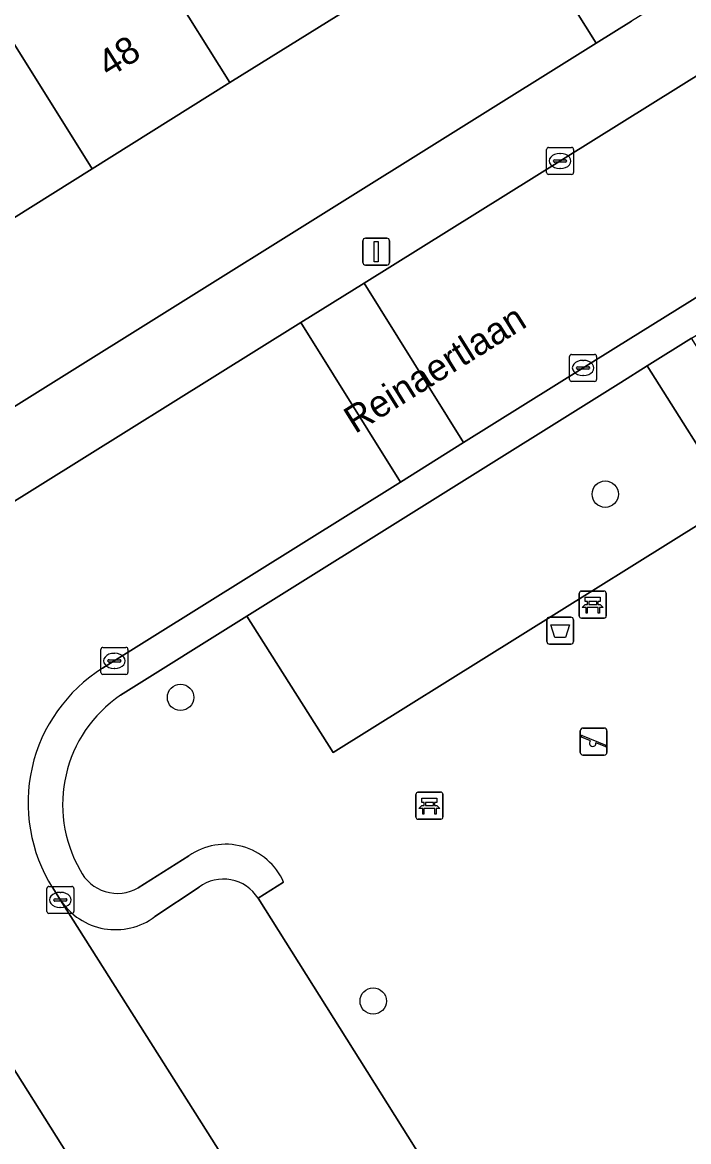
# Model space of a CAD drawing. Extents: x 160077 to 160948, y 386481 to 387498.
# Drawn here: x 160232 to 160256.7, y 387207.03 to 387248.54 of the extents above; entities that cross this region are included whole.
import ezdxf

# ---------------------------------------------------------------- set-up
doc = ezdxf.new("R2010")
doc.units = 0
for name, color, linetype in [('IMGEO_Afvalbak', 7, 'Continuous'), ('IMGEO_Bank', 7, 'Continuous'), ('IMGEO_Boom', 7, 'Continuous'), ('IMGEO_Erf', 7, 'Continuous'), ('IMGEO_Groenvoorziening', 7, 'Continuous'), ('IMGEO_Kolk', 7, 'Continuous'), ('IMGEO_Lichtmast', 7, 'Continuous'), ('IMGEO_Openbare_ruimte_label', 7, 'Continuous'), ('IMGEO_Pand', 7, 'Continuous'), ('IMGEO_Pand_nummerreeks', 7, 'Continuous'), ('IMGEO_Parkeervlak_open', 7, 'Continuous'), ('IMGEO_Rijbaan_lokaal_open', 7, 'Continuous'), ('IMGEO_Speelvoorziening', 7, 'Continuous'), ('IMGEO_Voetpad_open', 7, 'Continuous')]:
    doc.layers.add(name, color=color, linetype=linetype)

msp = doc.modelspace()

# ---------------------------------------------------------------- linework, layer by layer
at = {"layer": 'IMGEO_Afvalbak'}
for p, q in [((160251.443, 387225.581), (160251.443, 387226.381)), ((160251.443, 387226.381), (160251.443, 387225.581)), ((160251.543, 387226.481), (160252.333, 387226.481)), ((160252.333, 387226.481), (160251.543, 387226.481)), ((160252.433, 387226.381), (160252.433, 387225.581)), ((160252.433, 387225.581), (160252.433, 387226.381)), ((160252.333, 387225.481), (160251.543, 387225.481)), ((160251.543, 387225.481), (160252.333, 387225.481))]:
    msp.add_line(p, q, dxfattribs=at)
msp.add_lwpolyline([(160251.586, 387226.195), (160252.29, 387226.195), (160252.141, 387225.725), (160251.735, 387225.725), (160251.586, 387226.195)], dxfattribs=at)
for centre, start, end in [((160251.543, 387226.381), 90, 180), ((160251.543, 387226.381), 90, 180), ((160252.333, 387226.381), 0, 90), ((160252.333, 387226.381), 360, 90), ((160251.543, 387225.581), 180, 270), ((160251.543, 387225.581), 180, 270), ((160252.333, 387225.581), 270, 0), ((160252.333, 387225.581), 270, 0)]:
    msp.add_arc(centre, 0.1, start, end, dxfattribs=at)
at = {"layer": 'IMGEO_Bank'}
for p, q in [((160252.645, 387226.522), (160252.645, 387227.363)), ((160252.645, 387227.363), (160252.645, 387226.522)), ((160252.72, 387227.447), (160253.561, 387227.447)), ((160253.561, 387227.447), (160252.72, 387227.447)), ((160252.954, 387226.953), (160252.954, 387227.059)), ((160252.998, 387227.059), (160252.998, 387226.953)), ((160253.286, 387227.065), (160253.004, 387227.065)), ((160253.292, 387226.953), (160253.292, 387227.059)), ((160253.336, 387227.059), (160253.336, 387226.953)), ((160253.645, 387227.372), (160253.645, 387226.531)), ((160253.645, 387226.531), (160253.645, 387227.372)), ((160253.342, 387226.845), (160252.949, 387226.845)), ((160253.004, 387226.947), (160253.286, 387226.947)), ((160253.57, 387226.447), (160252.729, 387226.447)), ((160252.729, 387226.447), (160253.57, 387226.447)), ((160246.589, 387219.066), (160246.589, 387219.907)), ((160246.589, 387219.907), (160246.589, 387219.066)), ((160246.664, 387219.991), (160247.505, 387219.991)), ((160247.505, 387219.991), (160246.664, 387219.991)), ((160246.898, 387219.497), (160246.898, 387219.603)), ((160246.942, 387219.603), (160246.942, 387219.497)), ((160247.23, 387219.609), (160246.948, 387219.609)), ((160247.236, 387219.497), (160247.236, 387219.603)), ((160247.28, 387219.603), (160247.28, 387219.497)), ((160247.589, 387219.916), (160247.589, 387219.075)), ((160247.589, 387219.075), (160247.589, 387219.916)), ((160247.286, 387219.389), (160246.893, 387219.389)), ((160246.948, 387219.491), (160247.23, 387219.491)), ((160247.514, 387218.991), (160246.673, 387218.991)), ((160246.673, 387218.991), (160247.514, 387218.991))]:
    msp.add_line(p, q, dxfattribs=at)
for points in [[(160252.948, 387227.065), (160252.862, 387227.065), (160252.862, 387227.226), (160253.425, 387227.226), (160253.425, 387227.065), (160253.342, 387227.065)], [(160252.892, 387226.845), (160252.75, 387226.845), (160252.862, 387226.947), (160252.948, 387226.947)], [(160252.942, 387226.838), (160252.942, 387226.631), (160252.899, 387226.631), (160252.899, 387226.838)], [(160253.342, 387226.947), (160253.425, 387226.947), (160253.537, 387226.845), (160253.398, 387226.845)], [(160253.392, 387226.838), (160253.392, 387226.631), (160253.348, 387226.631), (160253.348, 387226.838)], [(160246.892, 387219.609), (160246.806, 387219.609), (160246.806, 387219.77), (160247.369, 387219.77), (160247.369, 387219.609), (160247.286, 387219.609)], [(160246.836, 387219.389), (160246.694, 387219.389), (160246.806, 387219.491), (160246.892, 387219.491)], [(160246.886, 387219.382), (160246.886, 387219.175), (160246.843, 387219.175), (160246.843, 387219.382)], [(160247.286, 387219.491), (160247.369, 387219.491), (160247.481, 387219.389), (160247.342, 387219.389)], [(160247.336, 387219.382), (160247.336, 387219.175), (160247.292, 387219.175), (160247.292, 387219.382)]]:
    msp.add_lwpolyline(points, dxfattribs=at)
for centre, radius, start, end in [((160252.723, 387227.369), 0.0779, 92.4484, 184.2845), ((160252.723, 387227.369), 0.0779, 92.4484, 184.2845), ((160252.947, 387227.058), 0.00671, 2.8957, 87.1043), ((160253.004, 387227.058), 0.00671, 92.8957, 177.1043), ((160253.286, 387227.058), 0.00671, 2.8957, 87.1043), ((160253.343, 387227.058), 0.00671, 92.8957, 177.1043), ((160253.567, 387227.369), 0.0779, 2.4484, 94.2845), ((160253.567, 387227.369), 0.0779, 2.4484, 94.2845), ((160252.892, 387226.838), 0.00671, 2.8957, 87.1043), ((160252.949, 387226.838), 0.00671, 92.8957, 177.1043), ((160252.947, 387226.954), 0.00671, 272.8957, 357.1043), ((160253.004, 387226.954), 0.00671, 182.8957, 267.1043), ((160253.286, 387226.954), 0.00671, 272.8957, 357.1043), ((160253.343, 387226.954), 0.00671, 182.8957, 267.1043), ((160253.341, 387226.838), 0.00671, 2.8957, 87.1043), ((160253.398, 387226.838), 0.00671, 92.8957, 177.1043), ((160252.723, 387226.525), 0.0779, 182.4484, 274.2845), ((160252.723, 387226.525), 0.0779, 182.4484, 274.2845), ((160253.567, 387226.525), 0.0779, 272.4484, 4.2845), ((160253.567, 387226.525), 0.0779, 272.4484, 4.2845), ((160246.667, 387219.913), 0.0779, 92.4484, 184.2845), ((160246.667, 387219.913), 0.0779, 92.4484, 184.2845), ((160246.891, 387219.602), 0.00671, 2.8957, 87.1043), ((160246.948, 387219.602), 0.00671, 92.8957, 177.1043), ((160247.23, 387219.602), 0.00671, 2.8957, 87.1043), ((160247.287, 387219.602), 0.00671, 92.8957, 177.1043), ((160247.511, 387219.913), 0.0779, 2.4484, 94.2845), ((160247.511, 387219.913), 0.0779, 2.4484, 94.2845), ((160246.836, 387219.382), 0.00671, 2.8957, 87.1043), ((160246.893, 387219.382), 0.00671, 92.8957, 177.1043), ((160246.891, 387219.498), 0.00671, 272.8957, 357.1043), ((160246.948, 387219.498), 0.00671, 182.8957, 267.1043), ((160247.23, 387219.498), 0.00671, 272.8957, 357.1043), ((160247.287, 387219.498), 0.00671, 182.8957, 267.1043), ((160247.285, 387219.382), 0.00671, 2.8957, 87.1043), ((160247.342, 387219.382), 0.00671, 92.8957, 177.1043), ((160246.667, 387219.069), 0.0779, 182.4484, 274.2845), ((160246.667, 387219.069), 0.0779, 182.4484, 274.2845), ((160247.511, 387219.069), 0.0779, 272.4484, 4.2845), ((160247.511, 387219.069), 0.0779, 272.4484, 4.2845)]:
    msp.add_arc(centre, radius, start, end, dxfattribs=at)
at = {"layer": 'IMGEO_Boom'}
for centre in [(160253.61, 387231.042), (160237.862, 387223.507), (160245.006, 387212.246)]:
    msp.add_circle(centre, 0.489, dxfattribs=at)
at = {"layer": 'IMGEO_Erf'}
msp.add_lwpolyline([(160253.275, 387247.762), (160250.114, 387252.824), (160245.599, 387250), (160244.804, 387249.503), (160239.691, 387246.305), (160234.579, 387243.107), (160229.466, 387239.91), (160224.355, 387236.713), (160219.242, 387233.515), (160214.129, 387230.317), (160209.017, 387227.119), (160203.904, 387223.922), (160198.595, 387220.601), (160201.816, 387215.631)], close=True, dxfattribs=at)
at = {"layer": 'IMGEO_Groenvoorziening'}
msp.add_lwpolyline([(160257.391, 387230.112), (160258.363, 387230.727), (160255.158, 387235.797), (160254.182, 387235.188), (160240.322, 387226.518), (160243.518, 387221.46)], close=True, dxfattribs=at)
at = {"layer": 'IMGEO_Kolk'}
for p, q in [((160251.435, 387242.972), (160251.435, 387243.824)), ((160251.51, 387243.898), (160252.362, 387243.898)), ((160251.923, 387243.678), (160251.948, 387243.678)), ((160252.436, 387243.824), (160252.436, 387242.972)), ((160251.694, 387243.392), (160251.694, 387243.404)), ((160252.132, 387243.355), (160251.734, 387243.355)), ((160251.737, 387243.441), (160252.135, 387243.441)), ((160252.178, 387243.404), (160252.178, 387243.392)), ((160252.362, 387242.898), (160251.51, 387242.898)), ((160251.946, 387243.118), (160251.921, 387243.118)), ((160252.364, 387236.224), (160253.216, 387236.224)), ((160252.289, 387235.298), (160252.289, 387236.15)), ((160252.777, 387236.004), (160252.802, 387236.004)), ((160253.29, 387236.15), (160253.29, 387235.298)), ((160252.548, 387235.718), (160252.548, 387235.73)), ((160252.986, 387235.681), (160252.588, 387235.681)), ((160252.591, 387235.767), (160252.989, 387235.767)), ((160252.8, 387235.444), (160252.775, 387235.444)), ((160253.032, 387235.73), (160253.032, 387235.718)), ((160253.216, 387235.224), (160252.364, 387235.224)), ((160234.909, 387224.434), (160234.909, 387225.286)), ((160234.984, 387225.36), (160235.836, 387225.36)), ((160235.397, 387225.14), (160235.422, 387225.14)), ((160235.91, 387225.286), (160235.91, 387224.434)), ((160235.168, 387224.854), (160235.168, 387224.866)), ((160235.606, 387224.817), (160235.208, 387224.817)), ((160235.211, 387224.903), (160235.609, 387224.903)), ((160235.42, 387224.58), (160235.395, 387224.58)), ((160235.652, 387224.866), (160235.652, 387224.854)), ((160235.836, 387224.36), (160234.984, 387224.36)), ((160232.904, 387215.57), (160232.904, 387216.422)), ((160232.979, 387216.496), (160233.831, 387216.496)), ((160233.392, 387216.276), (160233.417, 387216.276)), ((160233.905, 387216.422), (160233.905, 387215.57)), ((160233.163, 387215.99), (160233.163, 387216.002)), ((160233.601, 387215.953), (160233.203, 387215.953)), ((160233.206, 387216.039), (160233.604, 387216.039)), ((160233.647, 387216.002), (160233.647, 387215.99)), ((160233.831, 387215.496), (160232.979, 387215.496)), ((160233.415, 387215.716), (160233.39, 387215.716))]:
    msp.add_line(p, q, dxfattribs=at)
for points in [[(160251.435, 387242.972), (160251.435, 387243.824)], [(160251.51, 387243.898), (160252.362, 387243.898)], [(160252.436, 387243.824), (160252.436, 387242.972)], [(160252.362, 387242.898), (160251.51, 387242.898)], [(160252.364, 387236.224), (160253.216, 387236.224)], [(160252.289, 387235.298), (160252.289, 387236.15)], [(160253.29, 387236.15), (160253.29, 387235.298)], [(160253.216, 387235.224), (160252.364, 387235.224)], [(160234.909, 387224.434), (160234.909, 387225.286)], [(160234.984, 387225.36), (160235.836, 387225.36)], [(160235.91, 387225.286), (160235.91, 387224.434)], [(160235.836, 387224.36), (160234.984, 387224.36)], [(160232.904, 387215.57), (160232.904, 387216.422)], [(160232.979, 387216.496), (160233.831, 387216.496)], [(160233.905, 387216.422), (160233.905, 387215.57)], [(160233.831, 387215.496), (160232.979, 387215.496)]]:
    msp.add_lwpolyline(points, dxfattribs=at)
for centre, radius, start, end in [((160251.512, 387243.822), 0.0765, 91.552, 178.448), ((160251.512, 387243.822), 0.0765, 91.552, 178.448), ((160252.36, 387243.822), 0.0765, 1.552, 88.448), ((160252.36, 387243.822), 0.0765, 1.552, 88.448), ((160251.734, 387243.401), 0.0403, 85.8775, 175.7526), ((160251.731, 387243.391), 0.0366, 178.938, 274.7102), ((160252.135, 387243.398), 0.043, 264.8664, 352.4533), ((160252.139, 387243.403), 0.0386, 1.7309, 96.639), ((160251.512, 387242.974), 0.0765, 181.552, 268.448), ((160251.512, 387242.974), 0.0765, 181.552, 268.448), ((160252.36, 387242.974), 0.0765, 271.552, 358.448), ((160252.36, 387242.974), 0.0765, 271.552, 358.448), ((160252.366, 387236.148), 0.0765, 91.552, 178.448), ((160252.366, 387236.148), 0.0765, 91.552, 178.448), ((160253.214, 387236.148), 0.0765, 1.552, 88.448), ((160253.214, 387236.148), 0.0765, 1.552, 88.448), ((160252.588, 387235.727), 0.0403, 85.8775, 175.7526), ((160252.585, 387235.717), 0.0366, 178.938, 274.7102), ((160252.989, 387235.724), 0.043, 264.8664, 352.4533), ((160252.993, 387235.729), 0.0386, 1.7309, 96.639), ((160252.366, 387235.3), 0.0765, 181.552, 268.448), ((160252.366, 387235.3), 0.0765, 181.552, 268.448), ((160253.214, 387235.3), 0.0765, 271.552, 358.448), ((160253.214, 387235.3), 0.0765, 271.552, 358.448), ((160234.986, 387225.284), 0.0765, 91.552, 178.448), ((160234.986, 387225.284), 0.0765, 91.552, 178.448), ((160235.834, 387225.284), 0.0765, 1.552, 88.448), ((160235.834, 387225.284), 0.0765, 1.552, 88.448), ((160235.208, 387224.863), 0.0403, 85.8775, 175.7526), ((160235.205, 387224.853), 0.0366, 178.938, 274.7102), ((160235.609, 387224.86), 0.043, 264.8664, 352.4533), ((160235.613, 387224.865), 0.0386, 1.7309, 96.639), ((160234.986, 387224.436), 0.0765, 181.552, 268.448), ((160234.986, 387224.436), 0.0765, 181.552, 268.448), ((160235.834, 387224.436), 0.0765, 271.552, 358.448), ((160235.834, 387224.436), 0.0765, 271.552, 358.448), ((160232.981, 387216.42), 0.0765, 91.552, 178.448), ((160232.981, 387216.42), 0.0765, 91.552, 178.448), ((160233.829, 387216.42), 0.0765, 1.552, 88.448), ((160233.829, 387216.42), 0.0765, 1.552, 88.448), ((160233.203, 387215.999), 0.0403, 85.8775, 175.7526), ((160233.2, 387215.989), 0.0366, 178.938, 274.7102), ((160233.604, 387215.996), 0.043, 264.8664, 352.4533), ((160233.608, 387216.001), 0.0386, 1.7309, 96.639), ((160232.981, 387215.572), 0.0765, 181.552, 268.448), ((160232.981, 387215.572), 0.0765, 181.552, 268.448), ((160233.829, 387215.572), 0.0765, 271.552, 358.448), ((160233.829, 387215.572), 0.0765, 271.552, 358.448)]:
    msp.add_arc(centre, radius, start, end, dxfattribs=at)
for centre, major_axis, ratio, start_param, end_param in [((160251.922, 387243.398), (-0.387, 0.002), 0.722429, 4.712389, 7.853982), ((160251.947, 387243.398), (-0.39, 0.002), 0.717154, 1.570796, 4.712389), ((160252.776, 387235.724), (-0.387, 0.002), 0.722429, 4.712389, 7.853982), ((160252.801, 387235.724), (-0.39, 0.002), 0.717154, 1.570796, 4.712389), ((160235.396, 387224.86), (-0.387, 0.002), 0.722429, 4.712389, 7.853982), ((160235.421, 387224.86), (-0.39, 0.002), 0.717154, 1.570796, 4.712389), ((160233.391, 387215.996), (-0.387, 0.002), 0.722429, 4.712389, 7.853982), ((160233.416, 387215.996), (-0.39, 0.002), 0.717154, 1.570796, 4.712389)]:
    msp.add_ellipse(centre, major_axis=major_axis, ratio=ratio, start_param=start_param, end_param=end_param, dxfattribs=at)
at = {"layer": 'IMGEO_Lichtmast'}
for p, q in [((160244.62, 387239.636), (160244.62, 387240.436)), ((160244.62, 387240.436), (160244.62, 387239.636)), ((160244.72, 387240.536), (160245.51, 387240.536)), ((160245.51, 387240.536), (160244.72, 387240.536)), ((160245.61, 387240.436), (160245.61, 387239.636)), ((160245.61, 387239.636), (160245.61, 387240.436)), ((160245.51, 387239.536), (160244.72, 387239.536)), ((160244.72, 387239.536), (160245.51, 387239.536))]:
    msp.add_line(p, q, dxfattribs=at)
msp.add_lwpolyline([(160245.04, 387240.411), (160245.19, 387240.411), (160245.19, 387239.661), (160245.04, 387239.661), (160245.04, 387240.411)], dxfattribs=at)
for centre, start, end in [((160244.72, 387240.436), 90, 180), ((160244.72, 387240.436), 90, 180), ((160245.51, 387240.436), 0, 90), ((160245.51, 387240.436), 360, 90), ((160244.72, 387239.636), 180, 270), ((160244.72, 387239.636), 180, 270), ((160245.51, 387239.636), 270, 0), ((160245.51, 387239.636), 270, 0)]:
    msp.add_arc(centre, 0.1, start, end, dxfattribs=at)
at = {"layer": 'IMGEO_Pand'}
for points in [[(160237.38, 387250), (160239.691, 387246.305), (160244.804, 387249.503), (160244.493, 387250), (160240.154, 387256.936), (160235.042, 387253.739)], [(160235.042, 387253.739), (160229.929, 387250.541), (160230.268, 387250), (160234.579, 387243.107), (160239.691, 387246.305), (160237.38, 387250)], [(160230.268, 387250), (160229.929, 387250.541), (160229.064, 387250), (160224.817, 387247.344), (160229.466, 387239.91), (160234.579, 387243.107)]]:
    msp.add_lwpolyline(points, close=True, dxfattribs=at)
at = {"layer": 'IMGEO_Parkeervlak_open'}
for points in [[(160238.546, 387216.472), (160236.91, 387215.376)], [(160250.335, 387180.106), (160227.566, 387216.245)], [(160233.409, 387215.988), (160250.479, 387189.032), (160269.264, 387159.297)], [(160256.59, 387190.849), (160249.845, 387201.573), (160240.736, 387216.058)]]:
    msp.add_lwpolyline(points, dxfattribs=at)
for centre, radius, start, end in [((160239.45, 387215.253), 1.517, 32.0346, 126.5555), ((160235.449, 387217.34), 2.448, 213.5345, 306.6344)]:
    msp.add_arc(centre, radius, start, end, dxfattribs=at)
at = {"layer": 'IMGEO_Rijbaan_lokaal_open'}
for points in [[(160274.649, 387257.656), (160274.213, 387257.296), (160273.747, 387256.976), (160262.537, 387250), (160259.479, 387248.097), (160244.666, 387238.867), (160248.353, 387232.952), (160254.007, 387236.487), (160272.141, 387247.754)], [(160234.972, 387224.586), (160246.012, 387231.489), (160242.323, 387237.407), (160231.101, 387230.415), (160230.944, 387230.31), (160230.858, 387230.252)], [(160269.955, 387158.204), (160269.264, 387159.297), (160250.479, 387189.032), (160233.409, 387215.988), (160233.119, 387216.445)], [(160227.566, 387216.245), (160250.335, 387180.106), (160272.691, 387144.583), (160281.95, 387150.406), (160278.216, 387156.343)]]:
    msp.add_lwpolyline(points, dxfattribs=at)
msp.add_lwpolyline([(160244.666, 387238.867), (160242.323, 387237.407), (160246.012, 387231.489), (160248.353, 387232.952)], close=True, dxfattribs=at)
msp.add_arc((160238.094, 387219.594), 5.888, 122.0211, 212.3333, dxfattribs=at)
at = {"layer": 'IMGEO_Speelvoorziening'}
for p, q in [((160252.684, 387221.468), (160252.684, 387222.268)), ((160252.684, 387222.268), (160252.684, 387221.468)), ((160252.753, 387222.093), (160253.629, 387221.74)), ((160252.784, 387222.368), (160253.574, 387222.368)), ((160253.574, 387222.368), (160252.784, 387222.368)), ((160253.674, 387222.268), (160253.674, 387221.468)), ((160253.674, 387221.468), (160253.674, 387222.268)), ((160253.067, 387221.896), (160252.728, 387222.033)), ((160253.605, 387221.68), (160253.265, 387221.817)), ((160253.574, 387221.368), (160252.784, 387221.368)), ((160252.784, 387221.368), (160253.574, 387221.368))]:
    msp.add_line(p, q, dxfattribs=at)
for centre, radius, start, end in [((160252.784, 387222.268), 0.1, 90, 180), ((160252.784, 387222.268), 0.1, 90, 180), ((160252.741, 387222.063), 0.0327, 68.078, 248.078), ((160253.574, 387222.268), 0.1, 0, 90), ((160253.574, 387222.268), 0.1, 360, 90), ((160253.146, 387221.806), 0.12, 130.9928, 5.1632), ((160253.617, 387221.71), 0.0327, 248.078, 68.078), ((160252.784, 387221.468), 0.1, 180, 270), ((160252.784, 387221.468), 0.1, 180, 270), ((160253.574, 387221.468), 0.1, 270, 0), ((160253.574, 387221.468), 0.1, 270, 0)]:
    msp.add_arc(centre, radius, start, end, dxfattribs=at)
at = {"layer": 'IMGEO_Voetpad_open'}
for points in [[(160230.858, 387230.252), (160230.944, 387230.31), (160231.101, 387230.415), (160242.323, 387237.407), (160244.666, 387238.867), (160259.479, 387248.097), (160262.537, 387250), (160273.747, 387256.976), (160274.213, 387257.296), (160274.649, 387257.656), (160273.704, 387262.548)], [(160272.398, 387259.702), (160256.86, 387250), (160254.584, 387248.579), (160253.275, 387247.762), (160201.816, 387215.631), (160200.429, 387214.746), (160199.92, 387214.428), (160196.955, 387212.573), (160189.118, 387207.631), (160183.618, 387204.16)], [(160250.114, 387252.824), (160253.275, 387247.762), (160254.584, 387248.579)], [(160272.141, 387247.754), (160254.007, 387236.487), (160248.353, 387232.952), (160246.012, 387231.489), (160234.972, 387224.586)], [(160254.182, 387235.188), (160255.158, 387235.797), (160256.812, 387236.828), (160257.151, 387237.04), (160263.999, 387241.31), (160267.523, 387243.508), (160272.413, 387246.558)], [(160281.656, 387223.056), (160276.072, 387222.212), (160267.224, 387236.208), (160260.376, 387231.937), (160260.038, 387231.723), (160256.812, 387236.828), (160255.158, 387235.797), (160258.363, 387230.727), (160257.391, 387230.112), (160243.518, 387221.46), (160240.322, 387226.518), (160235.638, 387223.588)], [(160235.638, 387223.588), (160240.322, 387226.518), (160254.182, 387235.188)], [(160241.682, 387216.656), (160240.736, 387216.058), (160249.845, 387201.573), (160250.826, 387202.19), (160251.336, 387202.508), (160256.205, 387205.545), (160259.261, 387207.451), (160267.814, 387212.785), (160278.038, 387219.161), (160282.17, 387219.786), (160281.656, 387223.056)], [(160236.288, 387216.444), (160238.173, 387217.63)], [(160238.173, 387217.63), (160236.288, 387216.444)], [(160233.119, 387216.445), (160233.409, 387215.988)], [(160236.91, 387215.376), (160238.546, 387216.472)], [(160240.736, 387216.058), (160241.682, 387216.656)]]:
    msp.add_lwpolyline(points, dxfattribs=at)
for centre, radius, start, end in [((160238.094, 387219.594), 5.888, 122.0211, 212.3333), ((160238.388, 387219.534), 4.899, 124.1521, 209.8239), ((160238.388, 387219.534), 4.899, 124.1521, 209.8239), ((160239.529, 387215.708), 2.352, 23.7632, 125.2105), ((160239.529, 387215.708), 2.352, 23.7632, 125.2105), ((160235.519, 387217.779), 1.541, 206.2874, 299.9233), ((160235.519, 387217.779), 1.541, 206.2874, 299.9233), ((160239.45, 387215.253), 1.517, 32.0346, 126.5555), ((160235.449, 387217.34), 2.448, 213.5345, 306.6344)]:
    msp.add_arc(centre, radius, start, end, dxfattribs=at)

# ---------------------------------------------------------------- texts
at = {"layer": 'IMGEO_Openbare_ruimte_label'}
msp.add_text('Reinaertlaan', height=1, rotation=32.0054, dxfattribs=at).set_placement((160244.335, 387233.264))
at = {"layer": 'IMGEO_Pand_nummerreeks'}
msp.add_text('48', height=1, rotation=32.0243, dxfattribs=at).set_placement((160235.2, 387246.468))

doc.saveas('drawing.dxf')
